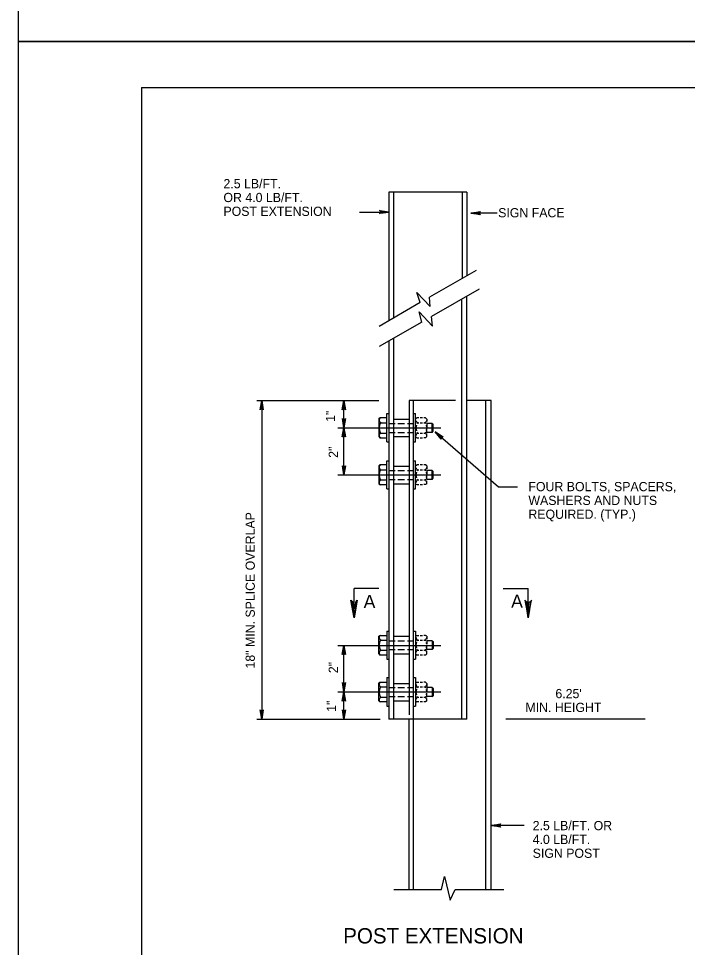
# Model space of a CAD drawing. Extents: x 644358 to 648627, y 294594 to 295782.
# Drawn here: x 644358.3 to 644576.1, y 294892.7 to 295195.1 of the extents above; entities that cross this region are included whole.
import ezdxf

# ---------------------------------------------------------------- set-up
doc = ezdxf.new("R2010")
doc.units = 0
for name, color, linetype in [('1', 7, 'Continuous'), ('2', 7, 'Continuous'), ('3', 7, 'Continuous'), ('4', 7, 'Continuous'), ('PLT-BNDY', 7, 'Continuous')]:
    doc.layers.add(name, color=color, linetype=linetype)

# ---------------------------------------------------------------- blocks, each defined once
blk = doc.blocks.new('RARROW')
at = {"layer": '3'}
blk.add_lwpolyline([(-2.2695, 0.285), (-2.184875, 0.12075), (0, 0), (-2.2695, 0.285), (-2.38575, 0.384625), (0, 0), (-2.183125, -0.108), (-2.262875, -0.2705), (0, 0), (-2.38575, -0.379125), (-2.262875, -0.2705)], dxfattribs=at)

msp = doc.modelspace()

# ---------------------------------------------------------------- linework, layer by layer
at = {"layer": '1'}
for p, q in [((644398.31, 295172.63), (645184.31, 295172.63)), ((644398.31, 295172.63), (644398.31, 294608.63)), ((644491.21, 295064.63), (644491.21, 295063.88)), ((644491.21, 295063.51), (644491.21, 295062.13)), ((644491.21, 295060.26), (644491.21, 295061.51)), ((644491.21, 295059.01), (644491.21, 295060.01)), ((644491.21, 295049.51), (644491.21, 295048.51)), ((644491.21, 295048.13), (644491.21, 295046.76)), ((644491.21, 295045.01), (644491.21, 295046.26)), ((644491.21, 295043.63), (644491.21, 295044.63)), ((644491.21, 294994.01), (644491.21, 294993.01)), ((644491.21, 294992.63), (644491.21, 294991.38)), ((644491.21, 294989.51), (644491.21, 294990.88)), ((644491.21, 294988.26), (644491.21, 294989.13)), ((644491.21, 294978.63), (644491.21, 294977.63)), ((644491.21, 294977.38), (644491.21, 294976.01)), ((644491.21, 294974.13), (644491.21, 294975.51)), ((644491.21, 294973.01), (644491.21, 294973.76))]:
    msp.add_line(p, q, dxfattribs=at)
for points in [[(644468.33, 295005.38), (644467.96, 295005.13), (644467.58, 295000.01), (644468.33, 295005.38), (644468.58, 295005.76), (644467.58, 295000.01), (644467.21, 295005.13), (644466.71, 295005.38), (644467.58, 295000.01), (644466.46, 295005.76), (644466.71, 295005.38)], [(644523.46, 295005.38), (644523.83, 295005.13), (644524.21, 295000.01), (644523.46, 295005.38), (644523.08, 295005.76), (644524.21, 295000.01), (644524.58, 295005.13), (644525.08, 295005.38), (644524.21, 295000.01), (644525.33, 295005.76), (644525.08, 295005.38)]]:
    msp.add_lwpolyline(points, dxfattribs=at)
for centre, radius, start, end in [((644488.49, 295064.34), 0.81, 184.8919, 254.2247), ((644490.72, 295061.85), 3.04, 146.6027, 154.678), ((644490.38, 295064.34), 0.81, 285.7753, 351.6558), ((644488.15, 295061.85), 3.04, 24.9174, 33.3973), ((644490.72, 295061.85), 3.04, 162.8799, 197.6126), ((644488.49, 295059.39), 0.81, 106.5107, 186.623), ((644490.72, 295061.85), 3.04, 205.6812, 213.3973), ((644490.38, 295059.39), 0.81, 358.7185, 73.4893), ((644488.15, 295061.85), 3.04, 326.6027, 334.9746), ((644488.15, 295061.85), 3.04, 6.0459, 16.9125), ((644488.15, 295061.85), 3.04, 344.0189, 354.4846), ((644488.49, 295049.01), 0.81, 184.8919, 254.2247), ((644490.72, 295046.52), 3.04, 146.6027, 154.678), ((644490.38, 295049.01), 0.81, 285.7753, 351.6558), ((644488.15, 295046.52), 3.04, 24.9174, 33.3973), ((644490.72, 295046.52), 3.04, 162.8799, 197.6126), ((644488.49, 295044.05), 0.81, 106.5107, 186.623), ((644490.72, 295046.52), 3.04, 205.6812, 213.3973), ((644490.38, 295044.05), 0.81, 358.7185, 73.4893), ((644488.15, 295046.52), 3.04, 326.6027, 334.9746), ((644488.15, 295046.52), 3.04, 6.0459, 16.9125), ((644488.15, 295046.52), 3.04, 344.0189, 354.4846), ((644488.49, 294993.59), 0.81, 173.377, 253.4893), ((644490.38, 294993.59), 0.81, 286.5107, 1.2815), ((644490.72, 294991.13), 3.04, 162.3874, 197.1201), ((644490.72, 294991.13), 3.04, 146.6027, 154.3188), ((644488.15, 294991.13), 3.04, 25.0254, 33.3973), ((644488.15, 294991.13), 3.04, 343.0875, 353.9541), ((644488.15, 294991.13), 3.04, 5.5154, 15.9811), ((644488.49, 294988.64), 0.81, 105.7753, 175.1081), ((644490.72, 294991.13), 3.04, 205.322, 213.3973), ((644490.38, 294988.64), 0.81, 8.3442, 74.2247), ((644488.15, 294991.13), 3.04, 326.6027, 335.0826), ((644488.49, 294978.26), 0.81, 173.377, 253.4893), ((644490.38, 294978.26), 0.81, 286.5107, 1.2815), ((644490.72, 294975.8), 3.04, 162.3874, 197.1201), ((644490.72, 294975.8), 3.04, 146.6027, 154.3188), ((644488.15, 294975.8), 3.04, 25.0254, 33.3973), ((644488.15, 294975.8), 3.04, 343.0875, 353.9541), ((644488.15, 294975.8), 3.04, 5.5154, 15.9811), ((644488.49, 294973.3), 0.81, 105.7753, 175.1081), ((644490.72, 294975.8), 3.04, 205.322, 213.3973), ((644490.38, 294973.3), 0.81, 8.3442, 74.2247), ((644488.15, 294975.8), 3.04, 326.6027, 335.0826)]:
    msp.add_arc(centre, radius, start, end, dxfattribs=at)
for centre, major_axis, start_param, end_param in [((644478.46, 295061.85), (0, -3.04), 4.129496, 5.295282), ((644476.46, 295064.34), (0, 0.81), 0.448108, 2.866262), ((644476.46, 295059.39), (0, -0.81), 3.429758, 5.835077), ((644478.46, 295046.52), (0, -3.04), 4.129496, 5.295282), ((644476.46, 295049.01), (0, 0.81), 0.448108, 2.866262), ((644476.46, 295044.05), (0, -0.81), 3.429758, 5.835077), ((644476.46, 294993.59), (0, 0.81), 0.448108, 2.853427), ((644478.46, 294991.13), (0, 3.04), 0.987904, 2.153689), ((644476.46, 294988.64), (0, -0.81), 3.416923, 5.835077), ((644476.46, 294978.26), (0, 0.81), 0.448108, 2.853427), ((644478.46, 294975.8), (0, 3.04), 0.987904, 2.153689), ((644476.46, 294973.3), (0, -0.81), 3.416923, 5.835077)]:
    msp.add_ellipse(centre, major_axis=major_axis, ratio=0.9, start_param=start_param, end_param=end_param, dxfattribs=at)
at = {"layer": '2'}
for p, q in [((644504.21, 295138.63), (644478.83, 295138.63)), ((644478.83, 295138.63), (644478.83, 295096.76)), ((644480.33, 295138.63), (644480.33, 295097.51)), ((644502.71, 295138.63), (644502.71, 295110.51)), ((644504.21, 295138.63), (644504.21, 295111.38)), ((644507.33, 295113.13), (644492.08, 295104.38)), ((644508.21, 295107.01), (644492.71, 295098.13)), ((644489.08, 295102.63), (644475.71, 295094.88)), ((644502.58, 294967.01), (644502.58, 295103.76)), ((644504.21, 294967.01), (644504.21, 295104.76)), ((644489.58, 295096.26), (644475.71, 295088.38)), ((644480.33, 295091.01), (644480.33, 294967.01)), ((644478.83, 295090.01), (644478.83, 294967.01)), ((644485.46, 295070.76), (644485.46, 294968.38)), ((644500.58, 295070.76), (644485.46, 295070.76)), ((644486.83, 294911.51), (644486.83, 295070.76)), ((644512.21, 295070.76), (644504.21, 295070.76)), ((644510.46, 294911.51), (644510.46, 295070.76)), ((644512.21, 294911.51), (644512.21, 295070.76)), ((644478.21, 295066.51), (644478.83, 295066.51)), ((644478.21, 295057.26), (644478.21, 295066.51)), ((644486.83, 295066.51), (644487.58, 295066.51)), ((644487.58, 295057.26), (644487.58, 295066.51)), ((644475.58, 295064.63), (644475.96, 295065.13)), ((644475.58, 295064.63), (644475.58, 295059.01)), ((644478.08, 295065.13), (644475.96, 295065.13)), ((644476.21, 295063.51), (644478.08, 295063.51)), ((644478.83, 295063.26), (644480.96, 295063.26)), ((644480.33, 295064.63), (644485.46, 295064.63)), ((644481.83, 295063.26), (644483.96, 295063.26)), ((644484.96, 295063.26), (644486.83, 295063.26)), ((644487.58, 295064.63), (644487.96, 295065.13)), ((644488.58, 295065.13), (644487.96, 295065.13)), ((644488.21, 295063.51), (644488.58, 295063.51)), ((644489.83, 295065.13), (644489.08, 295065.13)), ((644489.08, 295063.51), (644489.83, 295063.51)), ((644490.83, 295065.13), (644490.21, 295065.13)), ((644490.21, 295063.51), (644490.58, 295063.51)), ((644491.21, 295064.63), (644490.83, 295065.13)), ((644492.96, 295063.26), (644491.21, 295063.26)), ((644492.96, 295060.38), (644492.96, 295063.26)), ((644492.96, 295063.26), (644493.33, 295063.01)), ((644493.33, 295060.76), (644493.33, 295063.01)), ((644476.21, 295060.13), (644478.08, 295060.13)), ((644478.83, 295060.38), (644480.96, 295060.38)), ((644481.83, 295060.38), (644483.96, 295060.38)), ((644484.96, 295060.38), (644486.83, 295060.38)), ((644488.21, 295060.13), (644488.58, 295060.13)), ((644489.08, 295060.13), (644489.83, 295060.13)), ((644490.21, 295060.13), (644490.58, 295060.13)), ((644492.96, 295060.38), (644491.21, 295060.38)), ((644492.96, 295060.38), (644493.33, 295060.76)), ((644475.58, 295059.01), (644475.96, 295058.63)), ((644475.96, 295058.63), (644478.08, 295058.63)), ((644478.21, 295057.26), (644478.83, 295057.26)), ((644480.33, 295059.01), (644485.46, 295059.01)), ((644486.83, 295057.26), (644487.58, 295057.26)), ((644487.58, 295059.01), (644487.96, 295058.63)), ((644487.96, 295058.63), (644488.58, 295058.63)), ((644489.08, 295058.63), (644489.83, 295058.63)), ((644490.83, 295058.63), (644490.21, 295058.63)), ((644491.21, 295059.01), (644490.83, 295058.63)), ((644478.21, 295051.13), (644478.83, 295051.13)), ((644478.21, 295042.01), (644478.21, 295051.13)), ((644486.83, 295051.13), (644487.58, 295051.13)), ((644487.58, 295042.01), (644487.58, 295051.13)), ((644475.58, 295049.51), (644475.96, 295049.76)), ((644475.58, 295049.51), (644475.58, 295043.63)), ((644478.08, 295049.76), (644475.96, 295049.76)), ((644476.21, 295048.13), (644478.08, 295048.13)), ((644478.83, 295048.01), (644480.96, 295048.01)), ((644480.33, 295049.38), (644485.46, 295049.38)), ((644481.83, 295048.01), (644483.96, 295048.01)), ((644484.96, 295048.01), (644486.83, 295048.01)), ((644487.58, 295049.51), (644487.96, 295049.76)), ((644488.58, 295049.76), (644487.96, 295049.76)), ((644488.21, 295048.13), (644488.58, 295048.13)), ((644489.83, 295049.76), (644489.08, 295049.76)), ((644489.08, 295048.13), (644489.83, 295048.13)), ((644490.83, 295049.76), (644490.21, 295049.76)), ((644490.21, 295048.13), (644490.58, 295048.13)), ((644491.21, 295049.51), (644490.83, 295049.76)), ((644492.96, 295048.01), (644491.21, 295048.01)), ((644492.96, 295045.01), (644492.96, 295048.01)), ((644492.96, 295048.01), (644493.33, 295047.63)), ((644476.21, 295044.88), (644478.08, 295044.88)), ((644478.83, 295045.01), (644480.96, 295045.01)), ((644481.83, 295045.01), (644483.96, 295045.01)), ((644484.96, 295045.01), (644486.83, 295045.01)), ((644488.21, 295044.88), (644488.58, 295044.88)), ((644489.08, 295044.88), (644489.83, 295044.88)), ((644490.21, 295044.88), (644490.58, 295044.88)), ((644492.96, 295045.01), (644491.21, 295045.01)), ((644492.96, 295045.01), (644493.33, 295045.51)), ((644493.33, 295045.51), (644493.33, 295047.63)), ((644475.58, 295043.63), (644475.96, 295043.38)), ((644475.96, 295043.38), (644478.08, 295043.38)), ((644478.21, 295042.01), (644478.83, 295042.01)), ((644480.33, 295043.63), (644485.46, 295043.63)), ((644486.83, 295042.01), (644487.58, 295042.01)), ((644487.58, 295043.63), (644487.96, 295043.38)), ((644487.96, 295043.38), (644488.58, 295043.38)), ((644489.08, 295043.38), (644489.83, 295043.38)), ((644490.83, 295043.38), (644490.21, 295043.38)), ((644491.21, 295043.63), (644490.83, 295043.38)), ((644475.58, 295009.51), (644467.58, 295009.51)), ((644467.58, 295002.88), (644467.58, 295009.51)), ((644516.08, 295009.51), (644524.21, 295009.51)), ((644524.21, 295002.88), (644524.21, 295009.51)), ((644475.58, 294994.01), (644475.96, 294994.26)), ((644475.58, 294988.26), (644475.58, 294994.01)), ((644475.96, 294994.26), (644478.08, 294994.26)), ((644478.21, 294995.63), (644478.83, 294995.63)), ((644478.21, 294995.63), (644478.21, 294986.51)), ((644480.33, 294994.01), (644485.46, 294994.01)), ((644486.83, 294995.63), (644487.58, 294995.63)), ((644487.58, 294995.63), (644487.58, 294986.51)), ((644487.58, 294994.01), (644487.96, 294994.26)), ((644487.96, 294994.26), (644488.58, 294994.26)), ((644489.08, 294994.26), (644489.83, 294994.26)), ((644490.83, 294994.26), (644490.21, 294994.26)), ((644491.21, 294994.01), (644490.83, 294994.26)), ((644476.21, 294992.76), (644478.08, 294992.76)), ((644478.83, 294992.51), (644480.96, 294992.51)), ((644481.83, 294992.51), (644483.96, 294992.51)), ((644484.96, 294992.51), (644486.83, 294992.51)), ((644488.21, 294992.76), (644488.58, 294992.76)), ((644489.08, 294992.76), (644489.83, 294992.76)), ((644490.21, 294992.76), (644490.58, 294992.76)), ((644492.96, 294992.51), (644491.21, 294992.51)), ((644492.96, 294992.51), (644492.96, 294989.63)), ((644492.96, 294992.51), (644493.33, 294992.26)), ((644493.33, 294992.26), (644493.33, 294990.01)), ((644475.58, 294988.26), (644475.96, 294987.88)), ((644478.08, 294987.88), (644475.96, 294987.88)), ((644476.21, 294989.51), (644478.08, 294989.51)), ((644478.83, 294989.63), (644480.96, 294989.63)), ((644480.33, 294988.26), (644485.46, 294988.26)), ((644481.83, 294989.63), (644483.96, 294989.63)), ((644484.96, 294989.63), (644486.83, 294989.63)), ((644487.58, 294988.26), (644487.96, 294987.88)), ((644488.58, 294987.88), (644487.96, 294987.88)), ((644488.21, 294989.51), (644488.58, 294989.51)), ((644489.08, 294989.51), (644489.83, 294989.51)), ((644489.83, 294987.88), (644489.08, 294987.88)), ((644490.21, 294989.51), (644490.58, 294989.51)), ((644490.83, 294987.88), (644490.21, 294987.88)), ((644491.21, 294988.26), (644490.83, 294987.88)), ((644492.96, 294989.63), (644491.21, 294989.63)), ((644492.96, 294989.63), (644493.33, 294990.01)), ((644478.21, 294986.51), (644478.83, 294986.51)), ((644486.83, 294986.51), (644487.58, 294986.51)), ((644475.58, 294978.63), (644475.96, 294979.01)), ((644475.58, 294973.01), (644475.58, 294978.63)), ((644475.96, 294979.01), (644478.08, 294979.01)), ((644478.21, 294980.51), (644478.83, 294980.51)), ((644478.21, 294980.51), (644478.21, 294971.26)), ((644480.33, 294978.63), (644485.46, 294978.63)), ((644486.83, 294980.51), (644487.58, 294980.51)), ((644487.58, 294980.51), (644487.58, 294971.26)), ((644487.58, 294978.63), (644487.96, 294979.01)), ((644487.96, 294979.01), (644488.58, 294979.01)), ((644489.08, 294979.01), (644489.83, 294979.01)), ((644490.83, 294979.01), (644490.21, 294979.01)), ((644491.21, 294978.63), (644490.83, 294979.01)), ((644476.21, 294977.51), (644478.08, 294977.51)), ((644478.83, 294977.26), (644480.96, 294977.26)), ((644481.83, 294977.26), (644483.96, 294977.26)), ((644484.96, 294977.26), (644486.83, 294977.26)), ((644488.21, 294977.51), (644488.58, 294977.51)), ((644489.08, 294977.51), (644489.83, 294977.51)), ((644490.21, 294977.51), (644490.58, 294977.51)), ((644492.96, 294977.26), (644491.21, 294977.26)), ((644492.96, 294977.26), (644492.96, 294974.38)), ((644492.96, 294977.26), (644493.33, 294976.88)), ((644493.33, 294976.88), (644493.33, 294974.63)), ((644475.58, 294973.01), (644475.96, 294972.63)), ((644478.08, 294972.63), (644475.96, 294972.63)), ((644476.21, 294974.13), (644478.08, 294974.13)), ((644478.83, 294974.38), (644480.96, 294974.38)), ((644480.33, 294973.01), (644485.46, 294973.01)), ((644481.83, 294974.38), (644483.96, 294974.38)), ((644484.96, 294974.38), (644486.83, 294974.38)), ((644487.58, 294973.01), (644487.96, 294972.63)), ((644488.58, 294972.63), (644487.96, 294972.63)), ((644488.21, 294974.13), (644488.58, 294974.13)), ((644489.08, 294974.13), (644489.83, 294974.13)), ((644489.83, 294972.63), (644489.08, 294972.63)), ((644490.21, 294974.13), (644490.58, 294974.13)), ((644490.83, 294972.63), (644490.21, 294972.63)), ((644491.21, 294973.01), (644490.83, 294972.63)), ((644492.96, 294974.38), (644491.21, 294974.38)), ((644492.96, 294974.38), (644493.33, 294974.63)), ((644478.21, 294971.26), (644478.83, 294971.26)), ((644486.83, 294971.26), (644487.58, 294971.26)), ((644504.21, 294967.01), (644478.83, 294967.01)), ((644485.46, 294911.51), (644485.46, 294967.01)), ((644480.46, 294911.51), (644495.96, 294911.51)), ((644500.46, 294911.51), (644516.33, 294911.51))]:
    msp.add_line(p, q, dxfattribs=at)
for points in [[(644489.08, 295102.63), (644487.96, 295105.88), (644492.33, 295101.38), (644492.08, 295104.38)], [(644489.58, 295096.26), (644488.71, 295099.63), (644493.08, 295095.01), (644492.71, 295098.13)], [(644495.96, 294911.51), (644496.96, 294915.76), (644498.83, 294908.01), (644500.46, 294911.51)]]:
    msp.add_lwpolyline(points, dxfattribs=at)
at = {"layer": '4'}
for p, q in [((644469.3, 295132.1), (644478.83, 295132.1)), ((644514.08, 295131.76), (644505.58, 295131.76)), ((644435.83, 295070.76), (644475.58, 295070.76)), ((644437.46, 295070.76), (644437.46, 294967.01)), ((644464.21, 295046.51), (644464.21, 295070.76)), ((644462.21, 295061.88), (644495.83, 295061.88)), ((644464.21, 295061.88), (644464.21, 295061.88)), ((644493.96, 295060.51), (644514.58, 295042.63)), ((644462.21, 295046.51), (644495.83, 295046.51)), ((644514.58, 295042.63), (644520.71, 295042.63)), ((644462.21, 294991.01), (644495.83, 294991.01)), ((644464.21, 294975.88), (644464.21, 294991.01)), ((644462.21, 294975.88), (644495.83, 294975.88)), ((644464.21, 294967.01), (644464.21, 294975.88)), ((644435.83, 294967.01), (644476.08, 294967.01)), ((644562.3, 294967.01), (644516.96, 294967.01)), ((644522.93, 294932.38), (644512.21, 294932.38))]:
    msp.add_line(p, q, dxfattribs=at)
at = {"layer": 'PLT-BNDY'}
for points in [[(644358.31, 295781.63), (645199.31, 295781.63), (645199.31, 295187.63), (644358.31, 295187.63)], [(644358.31, 295187.63), (645199.31, 295187.63), (645199.31, 294593.63), (644358.31, 294593.63)]]:
    msp.add_lwpolyline(points, close=True, dxfattribs=at)

# ---------------------------------------------------------------- block references
at = {"layer": '2', "xscale": 1.2574347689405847, "yscale": 1.3092961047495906}
msp.add_blockref('RARROW', (644478.83, 295132.1), dxfattribs=at)
at = {"layer": '2', "xscale": 1.2574347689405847}
for p, yscale, rotation in [((644505.58, 295131.76), 1.3092961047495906, 180), ((644437.46, 295070.76), 1.3092961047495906, 89.99999999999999), ((644464.21, 295070.76), 1.3092961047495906, 89.99999999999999), ((644464.21, 295061.88), 1.3092961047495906, -90.00000000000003), ((644464.21, 295061.88), 1.3092961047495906, 89.99999999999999), ((644493.96, 295060.51), 1.3092961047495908, 138.852656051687), ((644464.21, 295046.51), 1.3092961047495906, -90.00000000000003), ((644464.21, 294991.01), 1.3092961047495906, 89.99999999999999), ((644464.21, 294975.88), 1.3092961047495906, -90.00000000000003), ((644464.21, 294975.88), 1.3092961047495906, 89.99999999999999), ((644437.46, 294967.01), 1.3092961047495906, -90.00000000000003), ((644464.21, 294967.01), 1.3092961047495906, -90.00000000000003), ((644512.21, 294932.38), 1.3092961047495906, 180)]:
    msp.add_blockref('RARROW', p, dxfattribs=dict(at, yscale=yscale, rotation=rotation))

# ---------------------------------------------------------------- texts
at = {"layer": '2'}
msp.add_text('POST EXTENSION', height=5, dxfattribs=at).set_placement((644464, 294893.95))
at = {"layer": '4'}
for s, height, p in [('2.5 LB/FT.', 3, (644425.01, 295139.87)), ('OR 4.0 LB/FT.', 3, (644425.01, 295135.37)), ('POST EXTENSION', 3, (644425.01, 295130.87)), (' SIGN FACE', 3, (644513.33, 295130.4)), ('FOUR BOLTS, SPACERS,', 3, (644524.29, 295041.23)), ('WASHERS AND NUTS', 3, (644524.29, 295036.73)), ('REQUIRED. (TYP.)', 3, (644524.29, 295032.23)), ('A', 4.3, (644470.64, 295003.15)), ('A', 4.3, (644518.66, 295003.26)), ("6.25'", 3, (644533.08, 294973.83)), ('MIN. HEIGHT', 3, (644523.32, 294969.33)), ('2.5 LB/FT. OR', 3, (644525.68, 294930.84)), ('4.0 LB/FT.', 3, (644525.68, 294926.34)), ('SIGN POST', 3, (644525.68, 294921.84))]:
    msp.add_text(s, height=height, dxfattribs=at).set_placement(p)
for s, p in [('1"', (644461.35, 295063.79)), ('2"', (644462.25, 295052.1)), ('18" MIN. SPLICE OVERLAP', (644435.22, 294983.48)), ('2"', (644462.25, 294981.97)), ('1"', (644461.65, 294969.38))]:
    msp.add_text(s, height=3, rotation=90, dxfattribs=at).set_placement(p)

doc.saveas('drawing.dxf')
